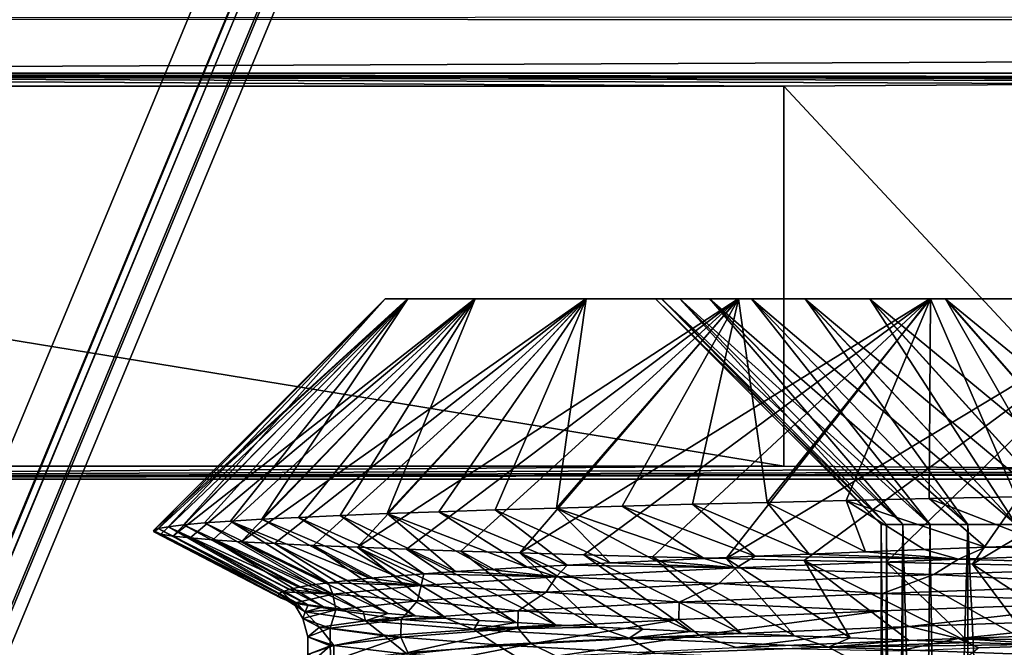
# Model space of a CAD drawing. Header units: metres. Extents: x -206 to 75, y -104 to 104.
# Tile 794 of 1056: x -13.32 to -8.95, y -32.54 to -29.76. Entities that reach past the tile are written whole.
import ezdxf

# ---------------------------------------------------------------- set-up
doc = ezdxf.new("R2010")
doc.units = ezdxf.units.M
doc.layers.add('solid_01_1-CONSUMER_THERM_B_125288', color=7, linetype='CONTINUOUS')

msp = doc.modelspace()

# ---------------------------------------------------------------- linework, layer by layer
at = {"layer": 'solid_01_1-CONSUMER_THERM_B_125288'}
for points in [[(-27.776106, 66.214066), (28.050987, 67.836098), (-27.757145, -66.232315)], [(28.050987, 67.836098), (-27.757065, -66.785934), (-27.757145, -66.232315)], [(28.050987, 67.836098), (27.851068, 67.319839), (-27.757065, -66.785934)], [(27.851068, 67.319839), (27.74942, 66.775635), (-27.757065, -66.785934)], [(27.74942, 66.775635), (-28.058632, -67.846397), (-27.858715, -67.330139)], [(27.74942, 66.775635), (27.749498, 66.222015), (-28.058632, -67.846397)], [(27.74942, 66.775635), (-27.858715, -67.330139), (-27.757065, -66.785934)], [(27.749498, 66.222015), (27.768459, -66.224365), (-28.058632, -67.846397)], [(-37.500069, 41.072453, 108.410858), (37.499931, 41.072487, 108.410858), (-37.500031, -41.072514, 108.410858)], [(37.499931, 41.072487, 108.410858), (37.499969, -41.072479, 108.410858), (-37.500031, -41.072514, 108.410858)], [(-42.500034, -37.500031, 108.5), (42.499931, 37.500008, 108.5), (-42.500069, 37.499969, 108.5)], [(-42.500034, -37.500031, 108.5), (42.499966, -37.499992, 108.5), (42.499931, 37.500008, 108.5)], [(24.999964, -29.741312, 6), (-33.989288, -29.761253, 6), (33.976685, -29.765902, 6)], [(-20.300035, -30.000021, 6), (33.976685, -29.765902, 6), (-33.989288, -29.761253, 6)], [(-20.300035, -30.000021, 6), (20.299963, -30.000002, 6), (33.976685, -29.765902, 6)], [(2.922302, -30.028618, 9.27799), (20.299963, -30.000002, 6), (-20.300035, -30.000021, 6)], [(-20.242439, -30.057619, 12.6), (-9.931804, -30.057613, 12.6), (-20.300035, -30.000021, 6)], [(-8.351499, -30.04751, 11.442317), (-20.300035, -30.000021, 6), (-9.931804, -30.057613, 12.6)], [(0.979667, -30.026463, 9.030996), (2.922302, -30.028618, 9.27799), (-20.300035, -30.000021, 6)], [(-0.979739, -30.026464, 9.030996), (0.979667, -30.026463, 9.030996), (-20.300035, -30.000021, 6)], [(-2.922374, -30.02862, 9.27799), (-0.979739, -30.026464, 9.030996), (-20.300035, -30.000021, 6)], [(-4.818594, -30.032898, 9.768003), (-2.922374, -30.02862, 9.27799), (-20.300035, -30.000021, 6)], [(-6.638738, -30.03923, 10.493666), (-4.818594, -30.032898, 9.768003), (-20.300035, -30.000021, 6)], [(-8.351499, -30.04751, 11.442317), (-6.638738, -30.03923, 10.493666), (-20.300035, -30.000021, 6)], [(-20.242439, -30.057619, 12.6), (-9.931803, -31.74242, 12.6), (-9.931804, -30.057613, 12.6)], [(-20.242439, -30.057619, 12.6), (-18.557632, -31.742424, 12.6), (-9.931803, -31.74242, 12.6)], [(-8.351479, -31.752522, 11.442305), (-8.351499, -30.04751, 11.442317), (-9.931804, -30.057613, 12.6)], [(-8.351479, -31.752522, 11.442305), (-9.931804, -30.057613, 12.6), (-9.931803, -31.74242, 12.6)], [(-12.726645, -32.026562, 24.501871), (-11.700078, -30.999994, 24.50172), (-11.600183, -30.999994, 22.97436)], [(-12.706073, -32.018105, 25.054995), (-11.700078, -30.999994, 24.50172), (-12.726645, -32.026562, 24.501871)], [(-12.722601, -32.03463, 23.944693), (-12.726645, -32.026562, 24.501871), (-11.600183, -30.999994, 22.97436)], [(-12.694373, -32.042919, 23.387785), (-12.722601, -32.03463, 23.944693), (-11.600183, -30.999994, 22.97436)], [(-12.661647, -32.00983, 25.606619), (-11.700078, -30.999994, 24.50172), (-12.706073, -32.018105, 25.054995)], [(-12.641908, -32.051353, 22.832268), (-12.694373, -32.042919, 23.387785), (-11.600183, -30.999994, 22.97436)], [(-12.593397, -32.001686, 26.155701), (-11.700078, -30.999994, 24.50172), (-12.661647, -32.00983, 25.606619)], [(-12.641908, -32.051353, 22.832268), (-11.600183, -30.999994, 22.97436), (-11.301815, -30.999994, 21.473324)], [(-12.56514, -32.059765, 22.279411), (-12.641908, -32.051353, 22.832268), (-11.301815, -30.999994, 21.473324)], [(-12.593397, -32.001686, 26.155701), (-11.599733, -30.999994, 26.029051), (-11.700078, -30.999994, 24.50172)], [(-12.501277, -31.993483, 26.701071), (-11.599733, -30.999994, 26.029051), (-12.593397, -32.001686, 26.155701)], [(-12.464076, -32.068111, 21.729883), (-12.56514, -32.059765, 22.279411), (-11.301815, -30.999994, 21.473324)], [(-12.385404, -31.985195, 27.241903), (-11.599733, -30.999994, 26.029051), (-12.501277, -31.993483, 26.701071)], [(-12.33895, -32.076382, 21.185135), (-12.464076, -32.068111, 21.729883), (-11.301815, -30.999994, 21.473324)], [(-12.246016, -31.976826, 27.777061), (-11.599733, -30.999994, 26.029051), (-12.385404, -31.985195, 27.241903)], [(-12.33895, -32.076382, 21.185135), (-11.301815, -30.999994, 21.473324), (-10.810121, -30.999994, 20.024172)], [(-12.190144, -32.084576, 20.646706), (-12.33895, -32.076382, 21.185135), (-10.810121, -30.999994, 20.024172)], [(-12.246016, -31.976826, 27.777061), (-11.300924, -30.999994, 27.529999), (-11.599733, -30.999994, 26.029051)], [(-12.083635, -31.968449, 28.304918), (-11.300924, -30.999994, 27.529999), (-12.246016, -31.976826, 27.777061)], [(-12.017867, -32.092777, 20.115009), (-12.190144, -32.084576, 20.646706), (-10.810121, -30.999994, 20.024172)], [(-11.898511, -31.960094, 28.824987), (-11.300924, -30.999994, 27.529999), (-12.083635, -31.968449, 28.304918)], [(-11.822495, -32.101013, 19.591167), (-12.017867, -32.092777, 20.115009), (-10.810121, -30.999994, 20.024172)], [(-11.69102, -31.951786, 29.336296), (-11.300924, -30.999994, 27.529999), (-11.898511, -31.960094, 28.824987)], [(-11.822495, -32.101013, 19.591167), (-10.810121, -30.999994, 20.024172), (-10.133496, -30.999994, 18.651587)], [(-11.604432, -32.109299, 19.076225), (-11.822495, -32.101013, 19.591167), (-10.133496, -30.999994, 18.651587)], [(-10.393332, -30.999994, 23.007116), (-11.600183, -30.999994, 22.97436), (-11.700078, -30.999994, 24.50172)], [(-10.500002, -30.999994, 24.501543), (-11.700078, -30.999994, 24.50172), (-11.599733, -30.999994, 26.029051)], [(-10.473363, -30.999994, 23.752548), (-11.700078, -30.999994, 24.50172), (-10.500002, -30.999994, 24.501543)], [(-10.473363, -30.999994, 23.752548), (-10.393332, -30.999994, 23.007116), (-11.700078, -30.999994, 24.50172)], [(-11.69102, -31.951786, 29.336296), (-10.808804, -30.999994, 28.979006), (-11.300924, -30.999994, 27.529999)], [(-11.461757, -31.943542, 29.837536), (-10.808804, -30.999994, 28.979006), (-11.69102, -31.951786, 29.336296)], [(-11.364069, -32.117641, 18.571095), (-11.604432, -32.109299, 19.076225), (-10.133496, -30.999994, 18.651587)], [(-10.075089, -30.999994, 21.543205), (-11.301815, -30.999994, 21.473324), (-11.600183, -30.999994, 22.97436)], [(-10.260403, -30.999994, 22.269733), (-10.075089, -30.999994, 21.543205), (-11.600183, -30.999994, 22.97436)], [(-10.393332, -30.999994, 23.007116), (-10.260403, -30.999994, 22.269733), (-11.600183, -30.999994, 22.97436)], [(-10.259747, -30.999994, 26.733282), (-11.599733, -30.999994, 26.029051), (-11.300924, -30.999994, 27.529999)], [(-10.473143, -30.999994, 25.250532), (-10.500002, -30.999994, 24.501543), (-11.599733, -30.999994, 26.029051)], [(-10.392893, -30.999994, 25.995939), (-10.473143, -30.999994, 25.250532), (-11.599733, -30.999994, 26.029051)], [(-10.259747, -30.999994, 26.733282), (-10.392893, -30.999994, 25.995939), (-11.599733, -30.999994, 26.029051)], [(-11.211144, -31.935345, 30.327879), (-10.808804, -30.999994, 28.979006), (-11.461757, -31.943542, 29.837536)], [(-11.101823, -32.126022, 18.076733), (-11.364069, -32.117641, 18.571095), (-10.133496, -30.999994, 18.651587)], [(-9.551766, -30.999996, 20.139519), (-10.810121, -30.999994, 20.024172), (-11.301815, -30.999994, 21.473324)], [(-9.838568, -30.999994, 20.832237), (-9.551766, -30.999996, 20.139519), (-11.301815, -30.999994, 21.473324)], [(-10.075089, -30.999994, 21.543205), (-9.838568, -30.999994, 20.832237), (-11.301815, -30.999994, 21.473324)], [(-9.837489, -30.999994, 28.170654), (-11.300924, -30.999994, 27.529999), (-10.808804, -30.999994, 28.979006)], [(-10.07422, -30.999994, 27.459759), (-10.259747, -30.999994, 26.733282), (-11.300924, -30.999994, 27.529999)], [(-9.837489, -30.999994, 28.170654), (-10.07422, -30.999994, 27.459759), (-11.300924, -30.999994, 27.529999)], [(-10.939685, -31.927177, 30.806414), (-10.808804, -30.999994, 28.979006), (-11.211144, -31.935345, 30.327879)], [(-11.101823, -32.126022, 18.076733), (-10.133496, -30.999994, 18.651587), (-9.283454, -30.999996, 17.378969)], [(-10.818106, -32.134415, 17.594007), (-11.101823, -32.126022, 18.076733), (-9.283454, -30.999996, 17.378969)], [(-10.939685, -31.927177, 30.806414), (-10.131776, -30.999994, 30.351393), (-10.808804, -30.999994, 28.979006)], [(-10.647986, -31.918999, 31.272108), (-10.131776, -30.999994, 30.351393), (-10.939685, -31.927177, 30.806414)], [(-10.513227, -32.142769, 17.123638), (-10.818106, -32.134415, 17.594007), (-9.283454, -30.999996, 17.378969)], [(-8.833987, -30.999996, 18.824566), (-10.133496, -30.999994, 18.651587), (-10.810121, -30.999994, 20.024172)], [(-9.216413, -30.999996, 19.469328), (-8.833987, -30.999996, 18.824566), (-10.810121, -30.999994, 20.024172)], [(-9.551766, -30.999996, 20.139519), (-9.216413, -30.999996, 19.469328), (-10.810121, -30.999994, 20.024172)], [(-9.214934, -30.999996, 29.533381), (-10.808804, -30.999994, 28.979006), (-10.131776, -30.999994, 30.351393)], [(-9.550484, -30.999996, 28.863289), (-9.837489, -30.999994, 28.170654), (-10.808804, -30.999994, 28.979006)], [(-9.214934, -30.999996, 29.533381), (-9.550484, -30.999996, 28.863289), (-10.808804, -30.999994, 28.979006)], [(-10.336282, -31.91074, 31.724537), (-10.131776, -30.999994, 30.351393), (-10.647986, -31.918999, 31.272108)], [(-10.187592, -32.151043, 16.666471), (-10.513227, -32.142769, 17.123638), (-9.283454, -30.999996, 17.378969)], [(-9.500002, -31.999996, 24.501396), (-10.500002, -30.999994, 24.501543), (-10.473143, -30.999994, 25.250532)], [(-9.4759, -31.999996, 23.823715), (-10.473363, -30.999994, 23.752548), (-10.500002, -30.999994, 24.501543)], [(-9.4759, -31.999996, 23.823715), (-10.500002, -30.999994, 24.501543), (-9.500002, -31.999996, 24.501396)], [(-9.403487, -31.999996, 23.149273), (-10.393332, -30.999994, 23.007116), (-10.473363, -30.999994, 23.752548)], [(-9.403487, -31.999996, 23.149273), (-10.473363, -30.999994, 23.752548), (-9.4759, -31.999996, 23.823715)], [(-9.4757, -31.999996, 25.17907), (-10.473143, -30.999994, 25.250532), (-10.392893, -30.999994, 25.995939)], [(-9.500002, -31.999996, 24.501396), (-10.473143, -30.999994, 25.250532), (-9.4757, -31.999996, 25.17907)], [(-9.283218, -31.999996, 22.482105), (-10.260403, -30.999994, 22.269733), (-10.393332, -30.999994, 23.007116)], [(-9.283218, -31.999996, 22.482105), (-10.393332, -30.999994, 23.007116), (-9.403487, -31.999996, 23.149273)], [(-9.40309, -31.999996, 25.853491), (-10.392893, -30.999994, 25.995939), (-10.259747, -30.999994, 26.733282)], [(-9.4757, -31.999996, 25.17907), (-10.392893, -30.999994, 25.995939), (-9.40309, -31.999996, 25.853491)], [(-10.00508, -31.902399, 32.162941), (-10.131776, -30.999994, 30.351393), (-10.336282, -31.91074, 31.724537)], [(-9.115546, -31.999996, 21.82477), (-10.075089, -30.999994, 21.543205), (-10.260403, -30.999994, 22.269733)], [(-9.115546, -31.999996, 21.82477), (-10.260403, -30.999994, 22.269733), (-9.283218, -31.999996, 22.482105)], [(-9.282624, -31.999996, 26.520624), (-10.259747, -30.999994, 26.733282), (-10.07422, -30.999994, 27.459759)], [(-9.40309, -31.999996, 25.853491), (-10.259747, -30.999994, 26.733282), (-9.282624, -31.999996, 26.520624)], [(-10.187592, -32.151043, 16.666471), (-9.283454, -30.999996, 17.378969), (-8.274434, -30.999996, 16.228045)], [(-9.841954, -32.159252, 16.223639), (-10.187592, -32.151043, 16.666471), (-8.274434, -30.999996, 16.228045)], [(-7.936374, -30.999996, 17.625137), (-9.283454, -30.999996, 17.378969), (-10.133496, -30.999994, 18.651587)], [(-8.40661, -30.999996, 18.20882), (-7.936374, -30.999996, 17.625137), (-10.133496, -30.999994, 18.651587)], [(-8.833987, -30.999996, 18.824566), (-8.40661, -30.999996, 18.20882), (-10.133496, -30.999994, 18.651587)], [(-8.404759, -30.999996, 30.793652), (-10.131776, -30.999994, 30.351393), (-9.281361, -30.999996, 31.62376)], [(-10.00508, -31.902399, 32.162941), (-9.281361, -30.999996, 31.62376), (-10.131776, -30.999994, 30.351393)], [(-8.832318, -30.999996, 30.17803), (-9.214934, -30.999996, 29.533381), (-10.131776, -30.999994, 30.351393)], [(-8.404759, -30.999996, 30.793652), (-8.832318, -30.999996, 30.17803), (-10.131776, -30.999994, 30.351393)], [(-8.901554, -31.999996, 21.181511), (-9.838568, -30.999994, 20.832237), (-10.075089, -30.999994, 21.543205)], [(-8.901554, -31.999996, 21.181511), (-10.075089, -30.999994, 21.543205), (-9.115546, -31.999996, 21.82477)], [(-9.114759, -31.999996, 27.177912), (-10.07422, -30.999994, 27.459759), (-9.837489, -30.999994, 28.170654)], [(-9.282624, -31.999996, 26.520624), (-10.07422, -30.999994, 27.459759), (-9.114759, -31.999996, 27.177912)], [(-9.655053, -31.894014, 32.586468), (-9.281361, -30.999996, 31.62376), (-10.00508, -31.902399, 32.162941)], [(-9.477366, -32.167439, 15.796422), (-9.841954, -32.159252, 16.223639), (-8.274434, -30.999996, 16.228045)], [(-8.64206, -31.999996, 20.55477), (-9.551766, -30.999996, 20.139519), (-9.838568, -30.999994, 20.832237)], [(-8.64206, -31.999996, 20.55477), (-9.838568, -30.999994, 20.832237), (-8.901554, -31.999996, 21.181511)], [(-8.900578, -31.999996, 27.821106), (-9.837489, -30.999994, 28.170654), (-9.550484, -30.999996, 28.863289)], [(-9.114759, -31.999996, 27.177912), (-9.837489, -30.999994, 28.170654), (-8.900578, -31.999996, 27.821106)], [(-9.286993, -31.885643, 32.994232), (-9.281361, -30.999996, 31.62376), (-9.655053, -31.894014, 32.586468)], [(-8.338651, -31.999996, 19.948414), (-9.216413, -30.999996, 19.469328), (-9.551766, -30.999996, 20.139519)], [(-8.338651, -31.999996, 19.948414), (-9.551766, -30.999996, 20.139519), (-8.64206, -31.999996, 20.55477)], [(-8.6409, -31.999996, 28.447771), (-9.550484, -30.999996, 28.863289), (-9.214934, -30.999996, 29.533381)], [(-8.900578, -31.999996, 27.821106), (-9.550484, -30.999996, 28.863289), (-8.6409, -31.999996, 28.447771)], [(-9.094207, -32.175655, 15.385193), (-9.477366, -32.167439, 15.796422), (-8.274434, -30.999996, 16.228045)], [(-8.901665, -31.877308, 33.385426), (-9.281361, -30.999996, 31.62376), (-9.286993, -31.885643, 32.994232)], [(-6.877198, -30.999996, 16.565649), (-8.274434, -30.999996, 16.228045), (-9.283454, -30.999996, 17.378969)], [(-7.425716, -30.999996, 17.076469), (-6.877198, -30.999996, 16.565649), (-9.283454, -30.999996, 17.378969)], [(-7.936374, -30.999996, 17.625137), (-7.425716, -30.999996, 17.076469), (-9.283454, -30.999996, 17.378969)], [(-7.423533, -30.999996, 31.925714), (-9.281361, -30.999996, 31.62376), (-8.272001, -30.999996, 32.774387)], [(-8.901665, -31.877308, 33.385426), (-8.272001, -30.999996, 32.774387), (-9.281361, -30.999996, 31.62376)], [(-7.934352, -30.999996, 31.377195), (-8.404759, -30.999996, 30.793652), (-9.281361, -30.999996, 31.62376)], [(-7.423533, -30.999996, 31.925714), (-7.934352, -30.999996, 31.377195), (-9.281361, -30.999996, 31.62376)], [(-7.992647, -31.999996, 19.365059), (-8.833987, -30.999996, 18.824566), (-9.216413, -30.999996, 19.469328)], [(-7.992647, -31.999996, 19.365059), (-9.216413, -30.999996, 19.469328), (-8.338651, -31.999996, 19.948414)], [(-8.337313, -31.999996, 29.054037), (-9.214934, -30.999996, 29.533381), (-8.832318, -30.999996, 30.17803)], [(-8.6409, -31.999996, 28.447771), (-9.214934, -30.999996, 29.533381), (-8.337313, -31.999996, 29.054037)], [(-9.094207, -32.175655, 15.385193), (-8.274434, -30.999996, 16.228045), (-7.123805, -30.999996, 15.218685)], [(-8.693369, -32.183922, 14.990926), (-9.094207, -32.175655, 15.385193), (-7.123805, -30.999996, 15.218685)], [(-18.557632, -31.742424, 12.6), (-18.500034, -31.80002, 6), (-9.931803, -31.74242, 12.6)], [(-8.351479, -31.752522, 11.442305), (-9.931803, -31.74242, 12.6), (-18.500034, -31.80002, 6)], [(-8.351479, -31.752522, 11.442305), (-18.500034, -31.80002, 6), (-6.638707, -31.760799, 10.493651)], [(-6.638707, -31.760799, 10.493651), (-18.500034, -31.80002, 6), (-4.818554, -31.767132, 9.76799)], [(-4.818554, -31.767132, 9.76799), (-18.500034, -31.80002, 6), (-2.922356, -31.771406, 9.277987)], [(-2.922356, -31.771406, 9.277987), (-18.500034, -31.80002, 6), (18.499966, -31.800003, 6)], [(18.499966, -31.800003, 6), (-18.500034, -31.80002, 6), (18.499969, -40.000004, 6)], [(-18.500034, -31.80002, 6), (-18.500031, -40.000023, 6), (18.499969, -40.000004, 6)], [(-8.754086, -32.091415, 32.960014), (-8.901665, -31.877308, 33.385426), (-9.286993, -31.885643, 32.994232)], [(-10.284576, -32.150837, 31.015501), (-10.647986, -31.918999, 31.272108), (-10.939685, -31.927177, 30.806414)], [(-10.057981, -32.141022, 31.360168), (-10.336282, -31.91074, 31.724537), (-10.647986, -31.918999, 31.272108)], [(-10.284576, -32.150837, 31.015501), (-10.057981, -32.141022, 31.360168), (-10.647986, -31.918999, 31.272108)], [(-9.819646, -32.131149, 31.697001), (-10.00508, -31.902399, 32.162941), (-10.336282, -31.91074, 31.724537)], [(-10.057981, -32.141022, 31.360168), (-9.819646, -32.131149, 31.697001), (-10.336282, -31.91074, 31.724537)], [(-9.569855, -32.121227, 32.025696), (-9.655053, -31.894014, 32.586468), (-10.00508, -31.902399, 32.162941)], [(-9.819646, -32.131149, 31.697001), (-9.569855, -32.121227, 32.025696), (-10.00508, -31.902399, 32.162941)], [(-9.036777, -32.101345, 32.657558), (-9.286993, -31.885643, 32.994232), (-9.655053, -31.894014, 32.586468)], [(-9.308783, -32.11129, 32.346008), (-9.036777, -32.101345, 32.657558), (-9.655053, -31.894014, 32.586468)], [(-9.569855, -32.121227, 32.025696), (-9.308783, -32.11129, 32.346008), (-9.655053, -31.894014, 32.586468)], [(-9.036777, -32.101345, 32.657558), (-8.754086, -32.091415, 32.960014), (-9.286993, -31.885643, 32.994232)], [(-11.527934, -32.218632, 28.413139), (-11.898511, -31.960094, 28.824987), (-12.083635, -31.968449, 28.304918)], [(-11.388353, -32.208893, 28.802399), (-11.69102, -31.951786, 29.336296), (-11.898511, -31.960094, 28.824987)], [(-11.527934, -32.218632, 28.413139), (-11.388353, -32.208893, 28.802399), (-11.898511, -31.960094, 28.824987)], [(-11.070313, -32.189537, 29.565231), (-11.461757, -31.943542, 29.837536), (-11.69102, -31.951786, 29.336296)], [(-11.235724, -32.1992, 29.186626), (-11.070313, -32.189537, 29.565231), (-11.69102, -31.951786, 29.336296)], [(-11.388353, -32.208893, 28.802399), (-11.235724, -32.1992, 29.186626), (-11.69102, -31.951786, 29.336296)], [(-10.892296, -32.179905, 29.937788), (-11.211144, -31.935345, 30.327879), (-11.461757, -31.943542, 29.837536)], [(-11.070313, -32.189537, 29.565231), (-10.892296, -32.179905, 29.937788), (-11.461757, -31.943542, 29.837536)], [(-10.701887, -32.170258, 30.303947), (-10.939685, -31.927177, 30.806414), (-11.211144, -31.935345, 30.327879)], [(-10.892296, -32.179905, 29.937788), (-10.701887, -32.170258, 30.303947), (-11.211144, -31.935345, 30.327879)], [(-10.499251, -32.160587, 30.663286), (-10.284576, -32.150837, 31.015501), (-10.939685, -31.927177, 30.806414)], [(-10.701887, -32.170258, 30.303947), (-10.499251, -32.160587, 30.663286), (-10.939685, -31.927177, 30.806414)], [(-12.081848, -32.278149, 25.999838), (-12.593397, -32.001686, 26.155701), (-12.661647, -32.00983, 25.606619)], [(-12.023873, -32.268166, 26.40922), (-12.501277, -31.993483, 26.701071), (-12.593397, -32.001686, 26.155701)], [(-12.081848, -32.278149, 25.999838), (-12.023873, -32.268166, 26.40922), (-12.593397, -32.001686, 26.155701)], [(-11.952114, -32.258152, 26.816124), (-12.385404, -31.985195, 27.241903), (-12.501277, -31.993483, 26.701071)], [(-12.023873, -32.268166, 26.40922), (-11.952114, -32.258152, 26.816124), (-12.501277, -31.993483, 26.701071)], [(-11.767207, -32.238274, 27.621582), (-12.246016, -31.976826, 27.777061), (-12.385404, -31.985195, 27.241903)], [(-11.866516, -32.248184, 27.220392), (-11.767207, -32.238274, 27.621582), (-12.385404, -31.985195, 27.241903)], [(-11.952114, -32.258152, 26.816124), (-11.866516, -32.248184, 27.220392), (-12.385404, -31.985195, 27.241903)], [(-11.6543, -32.228424, 28.01932), (-12.083635, -31.968449, 28.304918), (-12.246016, -31.976826, 27.777061)], [(-11.767207, -32.238274, 27.621582), (-11.6543, -32.228424, 28.01932), (-12.246016, -31.976826, 27.777061)], [(-11.6543, -32.228424, 28.01932), (-11.527934, -32.218632, 28.413139), (-12.083635, -31.968449, 28.304918)], [(-9.40309, -31.999996, 25.853491), (-9.403095, -42.499996, 25.853491), (-9.500007, -42.499996, 24.501396)], [(-9.4757, -31.999996, 25.17907), (-9.40309, -31.999996, 25.853491), (-9.500007, -42.499996, 24.501396)], [(-9.500002, -31.999996, 24.501396), (-9.4757, -31.999996, 25.17907), (-9.500007, -42.499996, 24.501396)], [(-9.403493, -42.499996, 23.149273), (-9.500002, -31.999996, 24.501396), (-9.500007, -42.499996, 24.501396)], [(-9.4759, -31.999996, 23.823715), (-9.500002, -31.999996, 24.501396), (-9.403493, -42.499996, 23.149273)], [(-9.403487, -31.999996, 23.149273), (-9.4759, -31.999996, 23.823715), (-9.403493, -42.499996, 23.149273)], [(-9.403487, -31.999996, 23.149273), (-9.403493, -42.499996, 23.149273), (-9.115551, -42.499996, 21.82477)], [(-9.283218, -31.999996, 22.482105), (-9.403487, -31.999996, 23.149273), (-9.115551, -42.499996, 21.82477)], [(-9.114759, -31.999996, 27.177912), (-9.114764, -42.499996, 27.177912), (-9.403095, -42.499996, 25.853491)], [(-9.282624, -31.999996, 26.520624), (-9.114759, -31.999996, 27.177912), (-9.403095, -42.499996, 25.853491)], [(-9.40309, -31.999996, 25.853491), (-9.282624, -31.999996, 26.520624), (-9.403095, -42.499996, 25.853491)], [(-9.115546, -31.999996, 21.82477), (-9.283218, -31.999996, 22.482105), (-9.115551, -42.499996, 21.82477)], [(-9.115546, -31.999996, 21.82477), (-9.115551, -42.499996, 21.82477), (-8.642065, -42.499996, 20.55477)], [(-8.901554, -31.999996, 21.181511), (-9.115546, -31.999996, 21.82477), (-8.642065, -42.499996, 20.55477)], [(-8.6409, -31.999996, 28.447771), (-8.640904, -42.499996, 28.447771), (-9.114764, -42.499996, 27.177912)], [(-8.900578, -31.999996, 27.821106), (-8.6409, -31.999996, 28.447771), (-9.114764, -42.499996, 27.177912)], [(-9.114759, -31.999996, 27.177912), (-8.900578, -31.999996, 27.821106), (-9.114764, -42.499996, 27.177912)], [(-12.171601, -32.307751, 24.761408), (-12.706073, -32.018105, 25.054995), (-12.726645, -32.026562, 24.501871)], [(-12.173312, -32.31744, 24.34726), (-12.726645, -32.026562, 24.501871), (-12.722601, -32.03463, 23.944693)], [(-12.173312, -32.31744, 24.34726), (-12.171601, -32.307751, 24.761408), (-12.726645, -32.026562, 24.501871)], [(-12.161002, -32.327065, 23.933548), (-12.722601, -32.03463, 23.944693), (-12.694373, -32.042919, 23.387785)], [(-12.161002, -32.327065, 23.933548), (-12.173312, -32.31744, 24.34726), (-12.722601, -32.03463, 23.944693)], [(-12.155805, -32.297962, 25.175446), (-12.661647, -32.00983, 25.606619), (-12.706073, -32.018105, 25.054995)], [(-12.171601, -32.307751, 24.761408), (-12.155805, -32.297962, 25.175446), (-12.706073, -32.018105, 25.054995)], [(-12.094584, -32.34626, 23.110561), (-12.694373, -32.042919, 23.387785), (-12.641908, -32.051353, 22.832268)], [(-12.134718, -32.336666, 23.521217), (-12.161002, -32.327065, 23.933548), (-12.694373, -32.042919, 23.387785)], [(-12.094584, -32.34626, 23.110561), (-12.134718, -32.336666, 23.521217), (-12.694373, -32.042919, 23.387785)], [(-12.12585, -32.288097, 25.588457), (-12.081848, -32.278149, 25.999838), (-12.661647, -32.00983, 25.606619)], [(-12.155805, -32.297962, 25.175446), (-12.12585, -32.288097, 25.588457), (-12.661647, -32.00983, 25.606619)], [(-12.040668, -32.355885, 22.702009), (-12.641908, -32.051353, 22.832268), (-12.56514, -32.059765, 22.279411)], [(-12.040668, -32.355885, 22.702009), (-12.094584, -32.34626, 23.110561), (-12.641908, -32.051353, 22.832268)], [(-11.973044, -32.365566, 22.295841), (-12.56514, -32.059765, 22.279411), (-12.464076, -32.068111, 21.729883)], [(-11.973044, -32.365566, 22.295841), (-12.040668, -32.355885, 22.702009), (-12.56514, -32.059765, 22.279411)], [(-11.796767, -32.385208, 21.491777), (-12.464076, -32.068111, 21.729883), (-12.33895, -32.076382, 21.185135)], [(-11.89171, -32.375347, 21.892334), (-11.973044, -32.365566, 22.295841), (-12.464076, -32.068111, 21.729883)], [(-11.796767, -32.385208, 21.491777), (-11.89171, -32.375347, 21.892334), (-12.464076, -32.068111, 21.729883)], [(-11.688232, -32.395168, 21.094481), (-12.33895, -32.076382, 21.185135), (-12.190144, -32.084576, 20.646706)], [(-11.688232, -32.395168, 21.094481), (-11.796767, -32.385208, 21.491777), (-12.33895, -32.076382, 21.185135)], [(-11.566224, -32.40517, 20.700689), (-12.190144, -32.084576, 20.646706), (-12.017867, -32.092777, 20.115009)], [(-11.566224, -32.40517, 20.700689), (-11.688232, -32.395168, 21.094481), (-12.190144, -32.084576, 20.646706)], [(-11.430779, -32.415188, 20.310692), (-12.017867, -32.092777, 20.115009), (-11.822495, -32.101013, 19.591167)], [(-11.430779, -32.415188, 20.310692), (-11.566224, -32.40517, 20.700689), (-12.017867, -32.092777, 20.115009)], [(-8.005144, -32.114399, 33.58876), (-8.754086, -32.091415, 32.960014), (-9.036777, -32.101345, 32.657558)], [(-11.119875, -32.435093, 19.543606), (-11.822495, -32.101013, 19.591167), (-11.604432, -32.109299, 19.076225)], [(-11.281996, -32.425175, 19.9249), (-11.430779, -32.415188, 20.310692), (-11.822495, -32.101013, 19.591167)], [(-11.119875, -32.435093, 19.543606), (-11.281996, -32.425175, 19.9249), (-11.822495, -32.101013, 19.591167)], [(-10.944674, -32.444931, 19.167791), (-11.604432, -32.109299, 19.076225), (-11.364069, -32.117641, 18.571095)], [(-10.944674, -32.444931, 19.167791), (-11.119875, -32.435093, 19.543606), (-11.604432, -32.109299, 19.076225)], [(-10.756618, -32.454659, 18.79796), (-11.364069, -32.117641, 18.571095), (-11.101823, -32.126022, 18.076733)], [(-10.756618, -32.454659, 18.79796), (-10.944674, -32.444931, 19.167791), (-11.364069, -32.117641, 18.571095)], [(-10.343704, -32.473927, 18.079426), (-11.101823, -32.126022, 18.076733), (-10.818106, -32.134415, 17.594007)], [(-10.556151, -32.464325, 18.434999), (-10.756618, -32.454659, 18.79796), (-11.101823, -32.126022, 18.076733)], [(-10.343704, -32.473927, 18.079426), (-10.556151, -32.464325, 18.434999), (-11.101823, -32.126022, 18.076733)], [(-10.11944, -32.483536, 17.731565), (-10.818106, -32.134415, 17.594007), (-10.513227, -32.142769, 17.123638)], [(-10.11944, -32.483536, 17.731565), (-10.343704, -32.473927, 18.079426), (-10.818106, -32.134415, 17.594007)], [(-9.157277, -32.153408, 32.428017), (-9.819646, -32.131149, 31.697001), (-10.057981, -32.141022, 31.360168)], [(-9.157277, -32.153408, 32.428017), (-9.569855, -32.121227, 32.025696), (-9.819646, -32.131149, 31.697001)], [(-9.157277, -32.153408, 32.428017), (-9.308783, -32.11129, 32.346008), (-9.569855, -32.121227, 32.025696)], [(-9.157277, -32.153408, 32.428017), (-9.036777, -32.101345, 32.657558), (-9.308783, -32.11129, 32.346008)], [(-8.005144, -32.114399, 33.58876), (-9.036777, -32.101345, 32.657558), (-9.157277, -32.153408, 32.428017)], [(-8.005144, -32.114399, 33.58876), (-9.157277, -32.153408, 32.428017), (-8.144267, -32.183491, 33.402431)], [(-10.940889, -32.23143, 29.696728), (-10.892296, -32.179905, 29.937788), (-11.070313, -32.189537, 29.565231)], [(-10.142599, -32.192421, 31.12344), (-10.892296, -32.179905, 29.937788), (-10.940889, -32.23143, 29.696728)], [(-10.142599, -32.192421, 31.12344), (-10.701887, -32.170258, 30.303947), (-10.892296, -32.179905, 29.937788)], [(-10.142599, -32.192421, 31.12344), (-10.499251, -32.160587, 30.663286), (-10.701887, -32.170258, 30.303947)], [(-9.88371, -32.493172, 17.391817), (-10.513227, -32.142769, 17.123638), (-10.187592, -32.151043, 16.666471)], [(-9.88371, -32.493172, 17.391817), (-10.11944, -32.483536, 17.731565), (-10.513227, -32.142769, 17.123638)], [(-10.142599, -32.192421, 31.12344), (-10.284576, -32.150837, 31.015501), (-10.499251, -32.160587, 30.663286)], [(-10.142599, -32.192421, 31.12344), (-10.057981, -32.141022, 31.360168), (-10.284576, -32.150837, 31.015501)], [(-9.636519, -32.502888, 17.060257), (-10.187592, -32.151043, 16.666471), (-9.841954, -32.159252, 16.223639)], [(-9.636519, -32.502888, 17.060257), (-9.88371, -32.493172, 17.391817), (-10.187592, -32.151043, 16.666471)], [(-9.157277, -32.153408, 32.428017), (-10.057981, -32.141022, 31.360168), (-10.142599, -32.192421, 31.12344)], [(-9.157277, -32.153408, 32.428017), (-10.142599, -32.192421, 31.12344), (-9.265491, -32.222324, 32.230488)], [(-9.108827, -32.522579, 16.423033), (-9.841954, -32.159252, 16.223639), (-9.477366, -32.167439, 15.796422)], [(-9.378147, -32.512695, 16.737249), (-9.636519, -32.502888, 17.060257), (-9.841954, -32.159252, 16.223639)], [(-9.108827, -32.522579, 16.423033), (-9.378147, -32.512695, 16.737249), (-9.841954, -32.159252, 16.223639)], [(-8.828854, -32.532543, 16.117998), (-9.477366, -32.167439, 15.796422), (-9.094207, -32.175655, 15.385193)], [(-8.828854, -32.532543, 16.117998), (-9.108827, -32.522579, 16.423033), (-9.477366, -32.167439, 15.796422)], [(-9.157277, -32.153408, 32.428017), (-9.265491, -32.222324, 32.230488), (-8.144267, -32.183491, 33.402431)], [(-8.144267, -32.183491, 33.402431), (-9.265491, -32.222324, 32.230488), (-8.423671, -32.267212, 33.104092)], [(-8.538751, -32.542526, 15.822615), (-9.094207, -32.175655, 15.385193), (-8.693369, -32.183922, 14.990926)], [(-8.538751, -32.542526, 15.822615), (-8.828854, -32.532543, 16.117998), (-9.094207, -32.175655, 15.385193)], [(-11.540421, -32.270443, 28.175116), (-11.527934, -32.218632, 28.413139), (-11.6543, -32.228424, 28.01932)], [(-10.940889, -32.23143, 29.696728), (-11.527934, -32.218632, 28.413139), (-11.540421, -32.270443, 28.175116)], [(-10.940889, -32.23143, 29.696728), (-11.388353, -32.208893, 28.802399), (-11.527934, -32.218632, 28.413139)], [(-10.940889, -32.23143, 29.696728), (-11.235724, -32.1992, 29.186626), (-11.388353, -32.208893, 28.802399)], [(-10.940889, -32.23143, 29.696728), (-11.070313, -32.189537, 29.565231), (-11.235724, -32.1992, 29.186626)], [(-10.142599, -32.192421, 31.12344), (-10.940889, -32.23143, 29.696728), (-10.21905, -32.261158, 30.919252)], [(-10.142599, -32.192421, 31.12344), (-10.21905, -32.261158, 30.919252), (-9.265491, -32.222324, 32.230488)], [(-9.265491, -32.222324, 32.230488), (-10.21905, -32.261158, 30.919252), (-9.494467, -32.305733, 31.908054)], [(-9.265491, -32.222324, 32.230488), (-9.494467, -32.305733, 31.908054), (-8.423671, -32.267212, 33.104092)], [(-11.931582, -32.309456, 26.587227), (-12.023873, -32.268166, 26.40922), (-12.081848, -32.278149, 25.999838)], [(-11.931582, -32.309456, 26.587227), (-11.952114, -32.258152, 26.816124), (-12.023873, -32.268166, 26.40922)], [(-11.540421, -32.270443, 28.175116), (-11.866516, -32.248184, 27.220392), (-11.952114, -32.258152, 26.816124)], [(-11.540421, -32.270443, 28.175116), (-11.952114, -32.258152, 26.816124), (-11.931582, -32.309456, 26.587227)], [(-11.540421, -32.270443, 28.175116), (-11.931582, -32.309456, 26.587227), (-11.555511, -32.338829, 27.971918)], [(-11.540421, -32.270443, 28.175116), (-11.767207, -32.238274, 27.621582), (-11.866516, -32.248184, 27.220392)], [(-11.540421, -32.270443, 28.175116), (-11.6543, -32.228424, 28.01932), (-11.767207, -32.238274, 27.621582)], [(-11.540421, -32.270443, 28.175116), (-11.555511, -32.338829, 27.971918), (-10.985993, -32.299992, 29.49065)], [(-10.940889, -32.23143, 29.696728), (-11.540421, -32.270443, 28.175116), (-10.985993, -32.299992, 29.49065)], [(-10.940889, -32.23143, 29.696728), (-10.985993, -32.299992, 29.49065), (-10.21905, -32.261158, 30.919252)], [(-10.21905, -32.261158, 30.919252), (-10.985993, -32.299992, 29.49065), (-10.395496, -32.34425, 30.580097)], [(-10.21905, -32.261158, 30.919252), (-10.395496, -32.34425, 30.580097), (-9.494467, -32.305733, 31.908054)], [(-8.423671, -32.267212, 33.104092), (-9.494467, -32.305733, 31.908054), (-8.426443, -32.344677, 33.101376)], [(-12.104797, -32.348465, 24.961683), (-12.171601, -32.307751, 24.761408), (-12.173312, -32.31744, 24.34726)], [(-12.104797, -32.348465, 24.961683), (-12.155805, -32.297962, 25.175446), (-12.171601, -32.307751, 24.761408)], [(-11.931582, -32.309456, 26.587227), (-12.12585, -32.288097, 25.588457), (-12.155805, -32.297962, 25.175446)], [(-11.931582, -32.309456, 26.587227), (-12.155805, -32.297962, 25.175446), (-12.104797, -32.348465, 24.961683)], [(-11.931582, -32.309456, 26.587227), (-12.081848, -32.278149, 25.999838), (-12.12585, -32.288097, 25.588457)], [(-11.931582, -32.309456, 26.587227), (-12.104797, -32.348465, 24.961683), (-11.918158, -32.377663, 26.391186)], [(-11.931582, -32.309456, 26.587227), (-11.918158, -32.377663, 26.391186), (-11.555511, -32.338829, 27.971918)], [(-10.985993, -32.299992, 29.49065), (-11.555511, -32.338829, 27.971918), (-11.110288, -32.382767, 29.142862)], [(-10.985993, -32.299992, 29.49065), (-11.110288, -32.382767, 29.142862), (-10.395496, -32.34425, 30.580097)], [(-9.494467, -32.305733, 31.908054), (-10.395496, -32.34425, 30.580097), (-9.496778, -32.38319, 31.905096)], [(-9.494467, -32.305733, 31.908054), (-9.496778, -32.38319, 31.905096), (-8.426443, -32.344677, 33.101376)], [(-12.104797, -32.348465, 24.961683), (-12.173312, -32.31744, 24.34726), (-12.161002, -32.327065, 23.933548)], [(-12.104797, -32.348465, 24.961683), (-12.161002, -32.327065, 23.933548), (-12.134718, -32.336666, 23.521217)], [(-12.055076, -32.387478, 23.327427), (-12.134718, -32.336666, 23.521217), (-12.094584, -32.34626, 23.110561)], [(-12.104797, -32.348465, 24.961683), (-12.134718, -32.336666, 23.521217), (-12.055076, -32.387478, 23.327427)], [(-12.104797, -32.348465, 24.961683), (-12.064591, -32.416496, 24.77659), (-11.918158, -32.377663, 26.391186)], [(-12.104797, -32.348465, 24.961683), (-12.055076, -32.387478, 23.327427), (-12.064591, -32.416496, 24.77659)], [(-12.055076, -32.387478, 23.327427), (-12.094584, -32.34626, 23.110561), (-12.040668, -32.355885, 22.702009)], [(-12.055076, -32.387478, 23.327427), (-12.040668, -32.355885, 22.702009), (-11.973044, -32.365566, 22.295841)], [(-11.555511, -32.338829, 27.971918), (-11.918158, -32.377663, 26.391186), (-11.629135, -32.421288, 27.623413)], [(-11.555511, -32.338829, 27.971918), (-11.629135, -32.421288, 27.623413), (-11.110288, -32.382767, 29.142862)], [(-10.395496, -32.34425, 30.580097), (-11.110288, -32.382767, 29.142862), (-10.397324, -32.421703, 30.576963)], [(-10.395496, -32.34425, 30.580097), (-10.397324, -32.421703, 30.576963), (-9.496778, -32.38319, 31.905096)], [(-8.426443, -32.344677, 33.101376), (-9.496778, -32.38319, 31.905096), (-9.37622, -32.451759, 32.096104)], [(-8.426443, -32.344677, 33.101376), (-9.37622, -32.451759, 32.096104), (-8.276164, -32.413067, 33.279968)], [(-11.918158, -32.377663, 26.391186), (-12.064591, -32.416496, 24.77659), (-11.942842, -32.459805, 26.049143)], [(-12.055076, -32.387478, 23.327427), (-11.991104, -32.455334, 23.15666), (-12.064591, -32.416496, 24.77659)], [(-12.055076, -32.387478, 23.327427), (-11.973044, -32.365566, 22.295841), (-11.89171, -32.375347, 21.892334)], [(-12.055076, -32.387478, 23.327427), (-11.89171, -32.375347, 21.892334), (-11.78683, -32.426491, 21.714054)], [(-12.055076, -32.387478, 23.327427), (-11.78683, -32.426491, 21.714054), (-11.991104, -32.455334, 23.15666)], [(-11.918158, -32.377663, 26.391186), (-11.942842, -32.459805, 26.049143), (-11.629135, -32.421288, 27.623413)], [(-11.78683, -32.426491, 21.714054), (-11.89171, -32.375347, 21.892334), (-11.796767, -32.385208, 21.491777)], [(-11.78683, -32.426491, 21.714054), (-11.796767, -32.385208, 21.491777), (-11.688232, -32.395168, 21.094481)], [(-11.78683, -32.426491, 21.714054), (-11.688232, -32.395168, 21.094481), (-11.566224, -32.40517, 20.700689)], [(-11.110288, -32.382767, 29.142862), (-11.629135, -32.421288, 27.623413), (-11.111633, -32.460217, 29.139627)], [(-11.110288, -32.382767, 29.142862), (-11.111633, -32.460217, 29.139627), (-10.397324, -32.421703, 30.576963)], [(-9.496778, -32.38319, 31.905096), (-10.397324, -32.421703, 30.576963), (-10.307492, -32.490452, 30.776085)], [(-9.496778, -32.38319, 31.905096), (-10.307492, -32.490452, 30.776085), (-9.37622, -32.451759, 32.096104)], [(-12.064591, -32.416496, 24.77659), (-12.042617, -32.498325, 24.447477), (-11.942842, -32.459805, 26.049143)], [(-12.064591, -32.416496, 24.77659), (-11.991104, -32.455334, 23.15666), (-12.042617, -32.498325, 24.447477)], [(-11.78683, -32.426491, 21.714054), (-11.702468, -32.494167, 21.560513), (-11.991104, -32.455334, 23.15666)], [(-11.629135, -32.421288, 27.623413), (-11.942842, -32.459805, 26.049143), (-11.630011, -32.49873, 27.62015)], [(-11.78683, -32.426491, 21.714054), (-11.566224, -32.40517, 20.700689), (-11.430779, -32.415188, 20.310692)], [(-11.78683, -32.426491, 21.714054), (-11.430779, -32.415188, 20.310692), (-11.305627, -32.4655, 20.151237)], [(-11.78683, -32.426491, 21.714054), (-11.305627, -32.4655, 20.151237), (-11.702468, -32.494167, 21.560513)], [(-11.629135, -32.421288, 27.623413), (-11.630011, -32.49873, 27.62015), (-11.111633, -32.460217, 29.139627)], [(-11.305627, -32.4655, 20.151237), (-11.430779, -32.415188, 20.310692), (-11.281996, -32.425175, 19.9249)], [(-11.305627, -32.4655, 20.151237), (-11.281996, -32.425175, 19.9249), (-11.119875, -32.435093, 19.543606)], [(-11.305627, -32.4655, 20.151237), (-11.119875, -32.435093, 19.543606), (-10.944674, -32.444931, 19.167791)], [(-11.305627, -32.4655, 20.151237), (-10.944674, -32.444931, 19.167791), (-10.756618, -32.454659, 18.79796)], [(-10.397324, -32.421703, 30.576963), (-11.111633, -32.460217, 29.139627), (-11.052072, -32.529144, 29.342148)], [(-10.397324, -32.421703, 30.576963), (-11.052072, -32.529144, 29.342148), (-10.307492, -32.490452, 30.776085)], [(-8.276164, -32.413067, 33.279968), (-9.37622, -32.451759, 32.096104), (-9.157289, -32.50597, 32.427975)], [(-8.276164, -32.413067, 33.279968), (-9.157289, -32.50597, 32.427975), (-8.005163, -32.466965, 33.588722)], [(-11.991104, -32.455334, 23.15666), (-11.927092, -32.536842, 22.84635), (-12.042617, -32.498325, 24.447477)], [(-11.942842, -32.459805, 26.049143), (-12.042617, -32.498325, 24.447477), (-11.943259, -32.537243, 26.045918)], [(-11.991104, -32.455334, 23.15666), (-11.702468, -32.494167, 21.560513), (-11.927092, -32.536842, 22.84635)], [(-11.942842, -32.459805, 26.049143), (-11.943259, -32.537243, 26.045918), (-11.630011, -32.49873, 27.62015)], [(-11.305627, -32.4655, 20.151237), (-11.204153, -32.533005, 20.017311), (-11.702468, -32.494167, 21.560513)], [(-11.111633, -32.460217, 29.139627), (-11.630011, -32.49873, 27.62015), (-11.599695, -32.567837, 27.82152)], [(-11.111633, -32.460217, 29.139627), (-11.599695, -32.567837, 27.82152), (-11.052072, -32.529144, 29.342148)], [(-11.305627, -32.4655, 20.151237), (-10.756618, -32.454659, 18.79796), (-10.617257, -32.504513, 18.668547)], [(-11.305627, -32.4655, 20.151237), (-10.617257, -32.504513, 18.668547), (-11.204153, -32.533005, 20.017311)], [(-10.617257, -32.504513, 18.668547), (-10.756618, -32.454659, 18.79796), (-10.556151, -32.464325, 18.434999)], [(-10.617257, -32.504513, 18.668547), (-10.556151, -32.464325, 18.434999), (-10.343704, -32.473927, 18.079426)], [(-10.617257, -32.504513, 18.668547), (-10.343704, -32.473927, 18.079426), (-10.11944, -32.483536, 17.731565)], [(-10.617257, -32.504513, 18.668547), (-10.11944, -32.483536, 17.731565), (-9.88371, -32.493172, 17.391817)], [(-9.37622, -32.451759, 32.096104), (-10.307492, -32.490452, 30.776085), (-10.142602, -32.544975, 31.1234)], [(-9.37622, -32.451759, 32.096104), (-10.142602, -32.544975, 31.1234), (-9.157289, -32.50597, 32.427975)], [(-8.005163, -32.466965, 33.588722), (-9.157289, -32.50597, 32.427975), (-8.301233, -32.521282, 33.404377)], [(-12.042617, -32.498325, 24.447477), (-12.042596, -32.57576, 24.444349), (-11.943259, -32.537243, 26.045918)], [(-12.042617, -32.498325, 24.447477), (-11.927092, -32.536842, 22.84635), (-12.042596, -32.57576, 24.444349)], [(-11.630011, -32.49873, 27.62015), (-11.943259, -32.537243, 26.045918), (-11.941021, -32.606529, 26.242033)], [(-11.630011, -32.49873, 27.62015), (-11.941021, -32.606529, 26.242033), (-11.599695, -32.567837, 27.82152)], [(-11.702468, -32.494167, 21.560513), (-11.601375, -32.575363, 21.274151), (-11.927092, -32.536842, 22.84635)], [(-11.702468, -32.494167, 21.560513), (-11.204153, -32.533005, 20.017311), (-11.601375, -32.575363, 21.274151)], [(-11.204153, -32.533005, 20.017311), (-11.070795, -32.61388, 19.759281), (-11.601375, -32.575363, 21.274151)], [(-11.052072, -32.529144, 29.342148), (-11.599695, -32.567837, 27.82152), (-11.540409, -32.62299, 28.175079)], [(-11.052072, -32.529144, 29.342148), (-11.540409, -32.62299, 28.175079), (-10.940886, -32.583981, 29.69669)], [(-10.617257, -32.504513, 18.668547), (-10.50202, -32.571838, 18.556038), (-11.204153, -32.533005, 20.017311)], [(-11.204153, -32.533005, 20.017311), (-10.50202, -32.571838, 18.556038), (-11.070795, -32.61388, 19.759281)], [(-10.307492, -32.490452, 30.776085), (-11.052072, -32.529144, 29.342148), (-10.940886, -32.583981, 29.69669)], [(-10.307492, -32.490452, 30.776085), (-10.940886, -32.583981, 29.69669), (-10.142602, -32.544975, 31.1234)], [(-10.617257, -32.504513, 18.668547), (-9.88371, -32.493172, 17.391817), (-9.733758, -32.543526, 17.292608)], [(-10.617257, -32.504513, 18.668547), (-9.733758, -32.543526, 17.292608), (-10.50202, -32.571838, 18.556038)], [(-9.157289, -32.50597, 32.427975), (-10.142602, -32.544975, 31.1234), (-9.421256, -32.560036, 32.210701)], [(-9.733758, -32.543526, 17.292608), (-9.88371, -32.493172, 17.391817), (-9.636519, -32.502888, 17.060257)], [(-9.733758, -32.543526, 17.292608), (-9.636519, -32.502888, 17.060257), (-9.378147, -32.512695, 16.737249)], [(-9.733758, -32.543526, 17.292608), (-9.378147, -32.512695, 16.737249), (-9.108827, -32.522579, 16.423033)], [(-9.733758, -32.543526, 17.292608), (-9.108827, -32.522579, 16.423033), (-8.828854, -32.532543, 16.117998)], [(-9.733758, -32.543526, 17.292608), (-8.828854, -32.532543, 16.117998), (-8.674099, -32.582539, 16.046785)], [(-9.157289, -32.50597, 32.427975), (-9.421256, -32.560036, 32.210701), (-9.066297, -32.547188, 32.62458)], [(-9.157289, -32.50597, 32.427975), (-8.692615, -32.534267, 33.022854), (-8.301233, -32.521282, 33.404377)], [(-9.157289, -32.50597, 32.427975), (-9.066297, -32.547188, 32.62458), (-8.692615, -32.534267, 33.022854)], [(-8.301233, -32.521282, 33.404377), (-9.036848, -33.056751, 34.121689), (-8.717002, -33.04723, 34.412384)], [(-8.692615, -32.534267, 33.022854), (-9.036848, -33.056751, 34.121689), (-8.301233, -32.521282, 33.404377)], [(-11.943259, -32.537243, 26.045918), (-12.066908, -32.645222, 24.631531), (-11.941021, -32.606529, 26.242033)], [(-11.943259, -32.537243, 26.045918), (-12.042596, -32.57576, 24.444349), (-12.066908, -32.645222, 24.631531)], [(-11.927092, -32.536842, 22.84635), (-11.926673, -32.614273, 22.843376), (-12.042596, -32.57576, 24.444349)], [(-11.927092, -32.536842, 22.84635), (-11.601375, -32.575363, 21.274151), (-11.926673, -32.614273, 22.843376)], [(-9.733758, -32.543526, 17.292608), (-9.608885, -32.610676, 17.202398), (-10.50202, -32.571838, 18.556038)], [(-8.692615, -32.534267, 33.022854), (-9.744496, -33.07864, 33.404289), (-9.347095, -33.066193, 33.820587)], [(-9.066297, -32.547188, 32.62458), (-9.744496, -33.07864, 33.404289), (-8.692615, -32.534267, 33.022854)], [(-9.733758, -32.543526, 17.292608), (-8.674099, -32.582539, 16.046785), (-9.608885, -32.610676, 17.202398)], [(-8.692615, -32.534267, 33.022854), (-9.347095, -33.066193, 33.820587), (-9.036848, -33.056751, 34.121689)]]:
    msp.add_3dface(points, dxfattribs=at)

doc.saveas('drawing.dxf')
